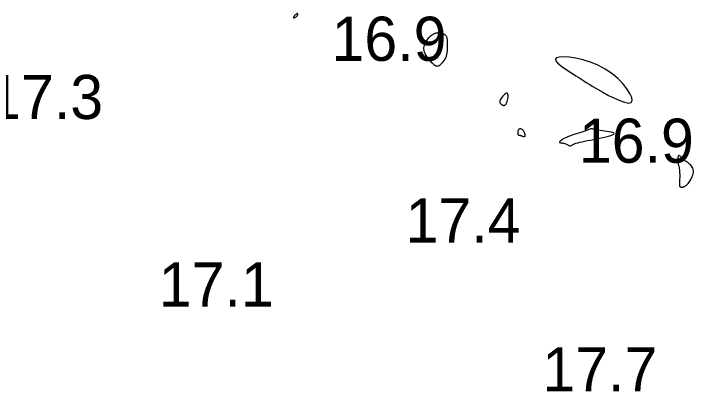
# Model space of a CAD drawing. Extents: x 3040093 to 3056816, y 408076 to 509144.
# Drawn here: x 3045334.7 to 3045411.6, y 433977 to 434019.8 of the extents above; entities that cross this region are included whole.
import ezdxf

# ---------------------------------------------------------------- set-up
doc = ezdxf.new("R2010")
doc.units = 0
doc.layers.add('V-CHAN-CONT-EL17', color=7, linetype='Continuous')
doc.layers.add('V-TOPO-SOUN-0610', color=7, linetype='Continuous')

msp = doc.modelspace()

# ---------------------------------------------------------------- linework, layer by layer
at = {"layer": 'V-CHAN-CONT-EL17'}
for points in [[(3045366.344, 434019.358), (3045366.339, 434019.332), (3045366.342, 434019.312), (3045366.353, 434019.297), (3045366.371, 434019.289), (3045366.395, 434019.288), (3045366.426, 434019.295), (3045366.463, 434019.308), (3045366.504, 434019.33), (3045366.549, 434019.358), (3045366.596, 434019.391), (3045366.643, 434019.427), (3045366.688, 434019.464), (3045366.731, 434019.501), (3045366.768, 434019.537), (3045366.8, 434019.568), (3045366.824, 434019.596), (3045366.84, 434019.618), (3045366.851, 434019.637), (3045366.857, 434019.653), (3045366.86, 434019.667), (3045366.859, 434019.679), (3045366.857, 434019.69), (3045366.854, 434019.701), (3045366.851, 434019.712), (3045366.848, 434019.724), (3045366.845, 434019.735), (3045366.842, 434019.746), (3045366.837, 434019.755), (3045366.832, 434019.764), (3045366.825, 434019.771), (3045366.816, 434019.777), (3045366.805, 434019.78), (3045366.792, 434019.781), (3045366.776, 434019.778), (3045366.758, 434019.772), (3045366.736, 434019.761), (3045366.71, 434019.746), (3045366.681, 434019.726), (3045366.647, 434019.7), (3045366.609, 434019.668), (3045366.568, 434019.632), (3045366.525, 434019.592), (3045366.484, 434019.55), (3045366.445, 434019.507), (3045366.409, 434019.466), (3045366.379, 434019.426), (3045366.357, 434019.39)], [(3045381.252, 434016.487), (3045381.186, 434016.35), (3045381.135, 434016.208), (3045381.1, 434016.062), (3045381.083, 434015.912), (3045381.085, 434015.757), (3045381.109, 434015.598), (3045381.155, 434015.434), (3045381.225, 434015.267), (3045381.316, 434015.098), (3045381.422, 434014.93), (3045381.54, 434014.766), (3045381.666, 434014.608), (3045381.794, 434014.458), (3045381.921, 434014.32), (3045382.042, 434014.197), (3045382.155, 434014.089), (3045382.26, 434014), (3045382.359, 434013.93), (3045382.454, 434013.881), (3045382.549, 434013.853), (3045382.645, 434013.847), (3045382.744, 434013.866), (3045382.849, 434013.911), (3045382.961, 434013.981), (3045383.077, 434014.075), (3045383.194, 434014.189), (3045383.309, 434014.322), (3045383.418, 434014.469), (3045383.518, 434014.629), (3045383.606, 434014.798), (3045383.677, 434014.974), (3045383.731, 434015.154), (3045383.767, 434015.335), (3045383.791, 434015.516), (3045383.803, 434015.694), (3045383.807, 434015.869), (3045383.805, 434016.037), (3045383.801, 434016.198), (3045383.796, 434016.348), (3045383.794, 434016.487), (3045383.793, 434016.614), (3045383.789, 434016.732), (3045383.783, 434016.839), (3045383.771, 434016.938), (3045383.751, 434017.028), (3045383.722, 434017.111), (3045383.681, 434017.187), (3045383.626, 434017.257), (3045383.561, 434017.322), (3045383.487, 434017.379), (3045383.406, 434017.431), (3045383.321, 434017.475), (3045383.236, 434017.513), (3045383.152, 434017.543), (3045383.071, 434017.566), (3045382.997, 434017.581), (3045382.928, 434017.59), (3045382.865, 434017.594), (3045382.805, 434017.593), (3045382.75, 434017.589), (3045382.698, 434017.584), (3045382.648, 434017.577), (3045382.6, 434017.571), (3045382.553, 434017.567), (3045382.506, 434017.561), (3045382.457, 434017.554), (3045382.404, 434017.542), (3045382.347, 434017.524), (3045382.284, 434017.497), (3045382.212, 434017.461), (3045382.131, 434017.412), (3045382.04, 434017.35), (3045381.941, 434017.275), (3045381.837, 434017.188), (3045381.73, 434017.09), (3045381.623, 434016.984), (3045381.519, 434016.869), (3045381.421, 434016.747), (3045381.331, 434016.619)], [(3045404.703, 434009.934), (3045404.655, 434010.289), (3045404.454, 434010.748), (3045404.114, 434011.28), (3045403.649, 434011.854), (3045403.074, 434012.436), (3045402.404, 434012.996), (3045401.651, 434013.502), (3045400.834, 434013.929), (3045399.985, 434014.272), (3045399.137, 434014.536), (3045398.326, 434014.724), (3045397.585, 434014.838), (3045396.951, 434014.881), (3045396.456, 434014.857), (3045396.136, 434014.768), (3045396.013, 434014.62), (3045396.065, 434014.423), (3045396.255, 434014.191), (3045396.548, 434013.935), (3045396.909, 434013.669), (3045397.303, 434013.405), (3045397.694, 434013.156), (3045398.046, 434012.935), (3045398.334, 434012.75), (3045398.573, 434012.593), (3045398.784, 434012.452), (3045398.992, 434012.312), (3045399.219, 434012.162), (3045399.49, 434011.989), (3045399.828, 434011.781), (3045400.256, 434011.523), (3045400.787, 434011.211), (3045401.394, 434010.866), (3045402.042, 434010.518), (3045402.692, 434010.193), (3045403.308, 434009.922), (3045403.854, 434009.733), (3045404.291, 434009.655), (3045404.583, 434009.716)], [(3045390.251, 434009.398), (3045390.296, 434009.419), (3045390.343, 434009.452), (3045390.389, 434009.498), (3045390.435, 434009.558), (3045390.479, 434009.635), (3045390.521, 434009.73), (3045390.56, 434009.844), (3045390.595, 434009.977), (3045390.625, 434010.122), (3045390.646, 434010.27), (3045390.656, 434010.414), (3045390.653, 434010.544), (3045390.634, 434010.651), (3045390.596, 434010.728), (3045390.538, 434010.765), (3045390.459, 434010.756), (3045390.362, 434010.707), (3045390.255, 434010.626), (3045390.143, 434010.521), (3045390.033, 434010.401), (3045389.931, 434010.274), (3045389.843, 434010.147), (3045389.776, 434010.029), (3045389.733, 434009.927), (3045389.714, 434009.84), (3045389.714, 434009.766), (3045389.729, 434009.704), (3045389.758, 434009.651), (3045389.795, 434009.606), (3045389.837, 434009.567), (3045389.88, 434009.531), (3045389.923, 434009.498), (3045389.964, 434009.467), (3045390.004, 434009.44), (3045390.043, 434009.417), (3045390.082, 434009.4), (3045390.122, 434009.388), (3045390.164, 434009.383), (3045390.206, 434009.386)], [(3045391.844, 434006.028), (3045391.868, 434006.023), (3045391.896, 434006.018), (3045391.93, 434006.012), (3045391.968, 434006.004), (3045392.012, 434005.994), (3045392.062, 434005.981), (3045392.119, 434005.962), (3045392.182, 434005.939), (3045392.25, 434005.913), (3045392.319, 434005.889), (3045392.387, 434005.869), (3045392.45, 434005.857), (3045392.506, 434005.856), (3045392.551, 434005.87), (3045392.583, 434005.902), (3045392.599, 434005.954), (3045392.6, 434006.023), (3045392.588, 434006.104), (3045392.563, 434006.193), (3045392.528, 434006.286), (3045392.484, 434006.378), (3045392.432, 434006.465), (3045392.374, 434006.542), (3045392.311, 434006.606), (3045392.245, 434006.656), (3045392.178, 434006.692), (3045392.112, 434006.715), (3045392.047, 434006.724), (3045391.986, 434006.721), (3045391.931, 434006.705), (3045391.884, 434006.677), (3045391.845, 434006.637), (3045391.815, 434006.588), (3045391.791, 434006.532), (3045391.775, 434006.471), (3045391.763, 434006.408), (3045391.756, 434006.346), (3045391.753, 434006.287), (3045391.752, 434006.233), (3045391.753, 434006.188), (3045391.756, 434006.149), (3045391.761, 434006.118), (3045391.769, 434006.092), (3045391.778, 434006.072), (3045391.79, 434006.056), (3045391.805, 434006.044), (3045391.823, 434006.035)], [(3045397.169, 434005.041), (3045397.256, 434005.001), (3045397.335, 434004.956), (3045397.408, 434004.911), (3045397.475, 434004.869), (3045397.536, 434004.833), (3045397.592, 434004.807), (3045397.643, 434004.795), (3045397.69, 434004.798), (3045397.738, 434004.816), (3045397.792, 434004.846), (3045397.857, 434004.886), (3045397.94, 434004.934), (3045398.044, 434004.988), (3045398.176, 434005.044), (3045398.341, 434005.102), (3045398.542, 434005.16), (3045398.777, 434005.217), (3045399.043, 434005.274), (3045399.334, 434005.332), (3045399.648, 434005.393), (3045399.979, 434005.456), (3045400.325, 434005.523), (3045400.68, 434005.594), (3045401.04, 434005.67), (3045401.393, 434005.75), (3045401.727, 434005.831), (3045402.029, 434005.912), (3045402.286, 434005.992), (3045402.487, 434006.069), (3045402.618, 434006.14), (3045402.667, 434006.205), (3045402.625, 434006.263), (3045402.506, 434006.313), (3045402.325, 434006.358), (3045402.099, 434006.398), (3045401.844, 434006.434), (3045401.577, 434006.468), (3045401.315, 434006.5), (3045401.075, 434006.533), (3045400.868, 434006.566), (3045400.695, 434006.599), (3045400.552, 434006.631), (3045400.434, 434006.661), (3045400.337, 434006.687), (3045400.257, 434006.708), (3045400.19, 434006.723), (3045400.132, 434006.73), (3045400.079, 434006.73), (3045400.025, 434006.721), (3045399.966, 434006.704), (3045399.896, 434006.68), (3045399.812, 434006.647), (3045399.707, 434006.607), (3045399.578, 434006.559), (3045399.418, 434006.503), (3045399.226, 434006.441), (3045399.006, 434006.372), (3045398.765, 434006.297), (3045398.51, 434006.217), (3045398.249, 434006.133), (3045397.988, 434006.045), (3045397.735, 434005.954), (3045397.495, 434005.861), (3045397.277, 434005.767), (3045397.081, 434005.673), (3045396.91, 434005.581), (3045396.766, 434005.494), (3045396.649, 434005.414), (3045396.562, 434005.341), (3045396.505, 434005.279), (3045396.482, 434005.229), (3045396.491, 434005.193), (3045396.53, 434005.168), (3045396.592, 434005.151), (3045396.673, 434005.138), (3045396.767, 434005.128), (3045396.869, 434005.116), (3045396.973, 434005.099), (3045397.074, 434005.075)], [(3045410.507, 434000.164), (3045410.57, 434000.183), (3045410.637, 434000.21), (3045410.709, 434000.248), (3045410.785, 434000.299), (3045410.867, 434000.366), (3045410.954, 434000.45), (3045411.046, 434000.554), (3045411.143, 434000.679), (3045411.243, 434000.822), (3045411.339, 434000.979), (3045411.429, 434001.146), (3045411.509, 434001.319), (3045411.573, 434001.493), (3045411.618, 434001.664), (3045411.64, 434001.829), (3045411.635, 434001.984), (3045411.608, 434002.129), (3045411.56, 434002.263), (3045411.497, 434002.386), (3045411.421, 434002.499), (3045411.338, 434002.602), (3045411.25, 434002.695), (3045411.162, 434002.777), (3045411.077, 434002.85), (3045410.995, 434002.916), (3045410.915, 434002.976), (3045410.837, 434003.033), (3045410.759, 434003.089), (3045410.683, 434003.146), (3045410.605, 434003.207), (3045410.528, 434003.274), (3045410.449, 434003.348), (3045410.369, 434003.426), (3045410.292, 434003.502), (3045410.217, 434003.572), (3045410.147, 434003.632), (3045410.082, 434003.676), (3045410.024, 434003.7), (3045409.975, 434003.699), (3045409.936, 434003.67), (3045409.906, 434003.615), (3045409.885, 434003.539), (3045409.872, 434003.445), (3045409.866, 434003.338), (3045409.868, 434003.221), (3045409.876, 434003.1), (3045409.891, 434002.977), (3045409.91, 434002.856), (3045409.933, 434002.736), (3045409.958, 434002.615), (3045409.984, 434002.49), (3045410.01, 434002.361), (3045410.034, 434002.224), (3045410.055, 434002.078), (3045410.071, 434001.92), (3045410.082, 434001.75), (3045410.087, 434001.572), (3045410.088, 434001.39), (3045410.086, 434001.209), (3045410.082, 434001.033), (3045410.077, 434000.868), (3045410.072, 434000.718), (3045410.067, 434000.588), (3045410.065, 434000.481), (3045410.064, 434000.396), (3045410.066, 434000.33), (3045410.071, 434000.28), (3045410.079, 434000.243), (3045410.091, 434000.217), (3045410.107, 434000.197), (3045410.127, 434000.183), (3045410.152, 434000.17), (3045410.182, 434000.159), (3045410.216, 434000.15), (3045410.254, 434000.144), (3045410.296, 434000.141), (3045410.343, 434000.141), (3045410.394, 434000.145), (3045410.448, 434000.152)]]:
    msp.add_lwpolyline(points, close=True, dxfattribs=at)

# ---------------------------------------------------------------- texts
at = {"layer": 'V-TOPO-SOUN-0610'}
for s, p in [('16.9 ', (3045370.663, 434014.43)), ('17.3 ', (3045331.783, 434007.84)), ('16.9 ', (3045398.673, 434002.89)), ('17.4 ', (3045379.053, 433993.86)), ('17.1 ', (3045351.103, 433986.61)), ('17.7 ', (3045394.543, 433977))]:
    msp.add_text(s, height=5, dxfattribs=at).set_placement(p)

doc.saveas('drawing.dxf')
